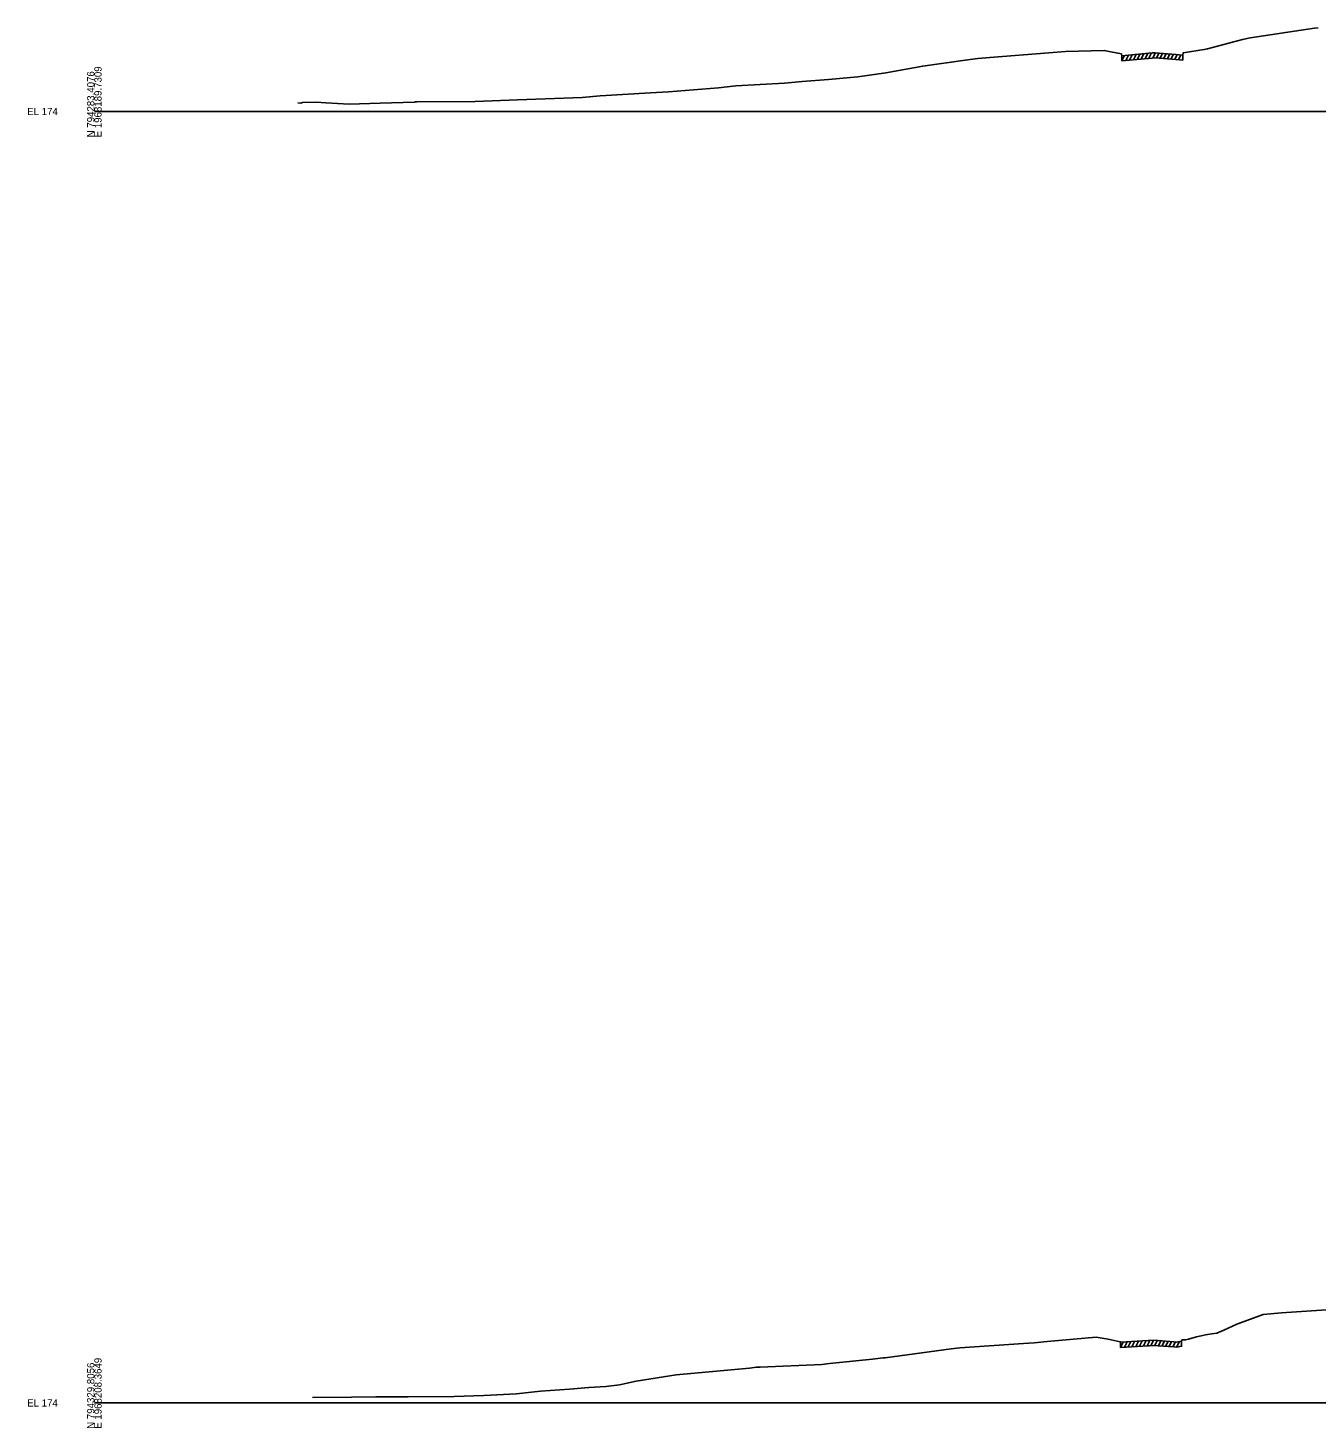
# Model space of a CAD drawing. Extents: x 1017 to 19997, y -1947 to 50737.
# Drawn here: x 15974 to 16473, y 22990 to 23532 of the extents above; entities that cross this region are included whole.
import ezdxf

# ---------------------------------------------------------------- set-up
doc = ezdxf.new("R2010")
doc.units = 0
for name, color, linetype in [('RD_GPK_XS_Cell', 7, 'Continuous'), ('RD_XS_ExGround', 7, 'Continuous'), ('RD_XS_ExPaveRet', 7, 'Continuous')]:
    doc.layers.add(name, color=color, linetype=linetype)

msp = doc.modelspace()

# ---------------------------------------------------------------- linework, layer by layer
at = {"layer": 'RD_GPK_XS_Cell'}
for p, q in [((16000, 23500), (16600, 23500)), ((16000, 23000), (16600, 23000))]:
    msp.add_line(p, q, dxfattribs=at)
at = {"layer": 'RD_XS_ExGround'}
for points in [[(16078.77, 23503.38), (16079.9, 23503.2), (16080.62, 23503.46), (16085.95, 23503.67), (16089.58, 23503.42), (16098.67, 23502.82), (16110.69, 23503.2), (16123.99, 23503.68), (16124.39, 23503.69), (16124.88, 23503.69), (16147.49, 23503.94), (16163.83, 23504.56), (16174.61, 23504.85), (16188.87, 23505.46), (16195.88, 23506.03), (16215.29, 23507.18), (16222.37, 23507.57), (16241.68, 23509.2), (16248.37, 23509.92), (16267.21, 23511.04), (16274.09, 23511.68), (16284.2, 23512.37), (16295.67, 23513.41), (16306.4, 23514.92), (16320.73, 23517.56), (16337.13, 23519.84), (16342.13, 23520.54), (16346.67, 23520.91), (16369.54, 23522.77), (16376.08, 23523.18), (16391.02, 23523.67), (16393.56, 23523.11), (16397.71, 23522.28), (16397.86, 23521.62), (16409.56, 23522.71), (16410.81, 23522.78), (16418.71, 23522.13), (16421.52, 23521.86), (16421.62, 23522.76), (16429.76, 23524.01), (16431.06, 23524.25), (16444.5, 23527.87), (16447.58, 23528.55), (16472.41, 23532.22), (16473.87, 23532.34)], [(16084.48, 23002.15), (16099.59, 23002.27), (16109.05, 23002.37), (16121.54, 23002.4), (16139.35, 23002.55), (16150.76, 23002.94), (16163.48, 23003.59), (16172.71, 23004.56), (16183.96, 23005.37), (16191.4, 23005.98), (16198.01, 23006.37), (16203.28, 23007.04), (16209.83, 23008.41), (16225.24, 23010.95), (16253.62, 23013.49), (16255.49, 23013.73), (16256.27, 23013.81), (16257.76, 23013.89), (16281.64, 23014.93), (16284.67, 23015.25), (16301.36, 23017.01), (16305.37, 23017.44), (16306.26, 23017.49), (16331.8, 23021.01), (16335.17, 23021.33), (16359.74, 23023), (16363.92, 23023.29), (16368.94, 23023.77), (16387.84, 23025.42), (16392.49, 23024.76), (16397.24, 23023.73), (16397.34, 23023.53), (16408.06, 23024.17), (16408.39, 23024.12), (16410.26, 23024.27), (16411.88, 23024.17), (16417.99, 23023.68), (16419.11, 23023.58), (16420.98, 23023.94), (16421.08, 23024.44), (16422.54, 23024.39), (16423.59, 23024.64), (16426.77, 23025.59), (16428.62, 23025.94), (16430.24, 23026.36), (16432.65, 23026.76), (16434.67, 23027.02), (16437.35, 23028.22), (16442.35, 23030.56), (16452.6, 23034.28), (16459.67, 23034.86), (16479.07, 23036.17)]]:
    msp.add_lwpolyline(points, dxfattribs=at)
at = {"layer": 'RD_XS_ExPaveRet'}
for p, q in [((16397.86, 23519.62), (16398.91, 23521.72)), ((16397.86, 23519.62), (16397.86, 23521.62)), ((16399.35, 23519.76), (16400.4, 23521.86)), ((16400.85, 23519.9), (16401.9, 23522)), ((16402.34, 23520.04), (16403.39, 23522.13)), ((16403.84, 23520.18), (16404.89, 23522.27)), ((16405.33, 23520.32), (16406.38, 23522.41)), ((16406.83, 23520.46), (16407.88, 23522.55)), ((16408.35, 23520.6), (16409.39, 23522.69)), ((16409.85, 23520.73), (16410.88, 23522.77)), ((16411.3, 23520.74), (16412.26, 23522.66)), ((16412.68, 23520.63), (16413.64, 23522.55)), ((16414.07, 23520.51), (16415.03, 23522.43)), ((16415.46, 23520.4), (16416.42, 23522.32)), ((16416.84, 23520.28), (16417.8, 23522.2)), ((16418.3, 23520.16), (16419.26, 23522.08)), ((16419.76, 23520.03), (16420.71, 23521.94)), ((16421.22, 23519.89), (16421.52, 23520.49)), ((16421.52, 23519.86), (16421.52, 23521.86)), ((16397.34, 23021.53), (16398.38, 23023.59)), ((16397.34, 23021.53), (16397.34, 23023.53)), ((16398.81, 23021.62), (16399.85, 23023.68)), ((16400.28, 23021.7), (16401.31, 23023.77)), ((16401.75, 23021.79), (16402.78, 23023.86)), ((16403.22, 23021.88), (16404.25, 23023.94)), ((16404.69, 23021.97), (16405.72, 23024.03)), ((16406.17, 23022.06), (16407.2, 23024.12)), ((16407.65, 23022.15), (16408.65, 23024.14)), ((16409.11, 23022.18), (16410.15, 23024.26)), ((16410.59, 23022.25), (16411.56, 23024.19)), ((16411.98, 23022.16), (16412.95, 23024.08)), ((16413.37, 23022.05), (16414.33, 23023.97)), ((16414.76, 23021.94), (16415.72, 23023.86)), ((16416.15, 23021.83), (16417.11, 23023.75)), ((16417.61, 23021.71), (16418.57, 23023.63)), ((16419.07, 23021.59), (16420.17, 23023.79)), ((16420.76, 23021.9), (16420.98, 23022.34)), ((16420.98, 23021.94), (16420.98, 23023.94))]:
    msp.add_line(p, q, dxfattribs=at)
for points in [[(16397.86, 23519.62), (16409.56, 23520.71), (16410.81, 23520.78), (16418.71, 23520.13), (16421.52, 23519.86)], [(16397.34, 23021.53), (16408.06, 23022.17), (16408.39, 23022.12), (16410.26, 23022.27), (16411.88, 23022.17), (16417.99, 23021.68), (16419.11, 23021.58), (16420.98, 23021.94), (16420.98, 23021.94)]]:
    msp.add_lwpolyline(points, dxfattribs=at)

# ---------------------------------------------------------------- texts
at = {"layer": 'RD_GPK_XS_Cell'}
for s, p in [('N 794283.4076', (16000, 23490)), ('E 1968189.7309', (16002.8, 23490)), ('N 794329.8056', (16000, 22990)), ('E 1968208.3649', (16002.8, 22990))]:
    msp.add_text(s, height=2.8, rotation=90, dxfattribs=at).set_placement(p)
for p in [(15974, 23498.6), (15974, 22998.6)]:
    msp.add_text('EL 174', height=2.8, dxfattribs=at).set_placement(p)

doc.saveas('drawing.dxf')
